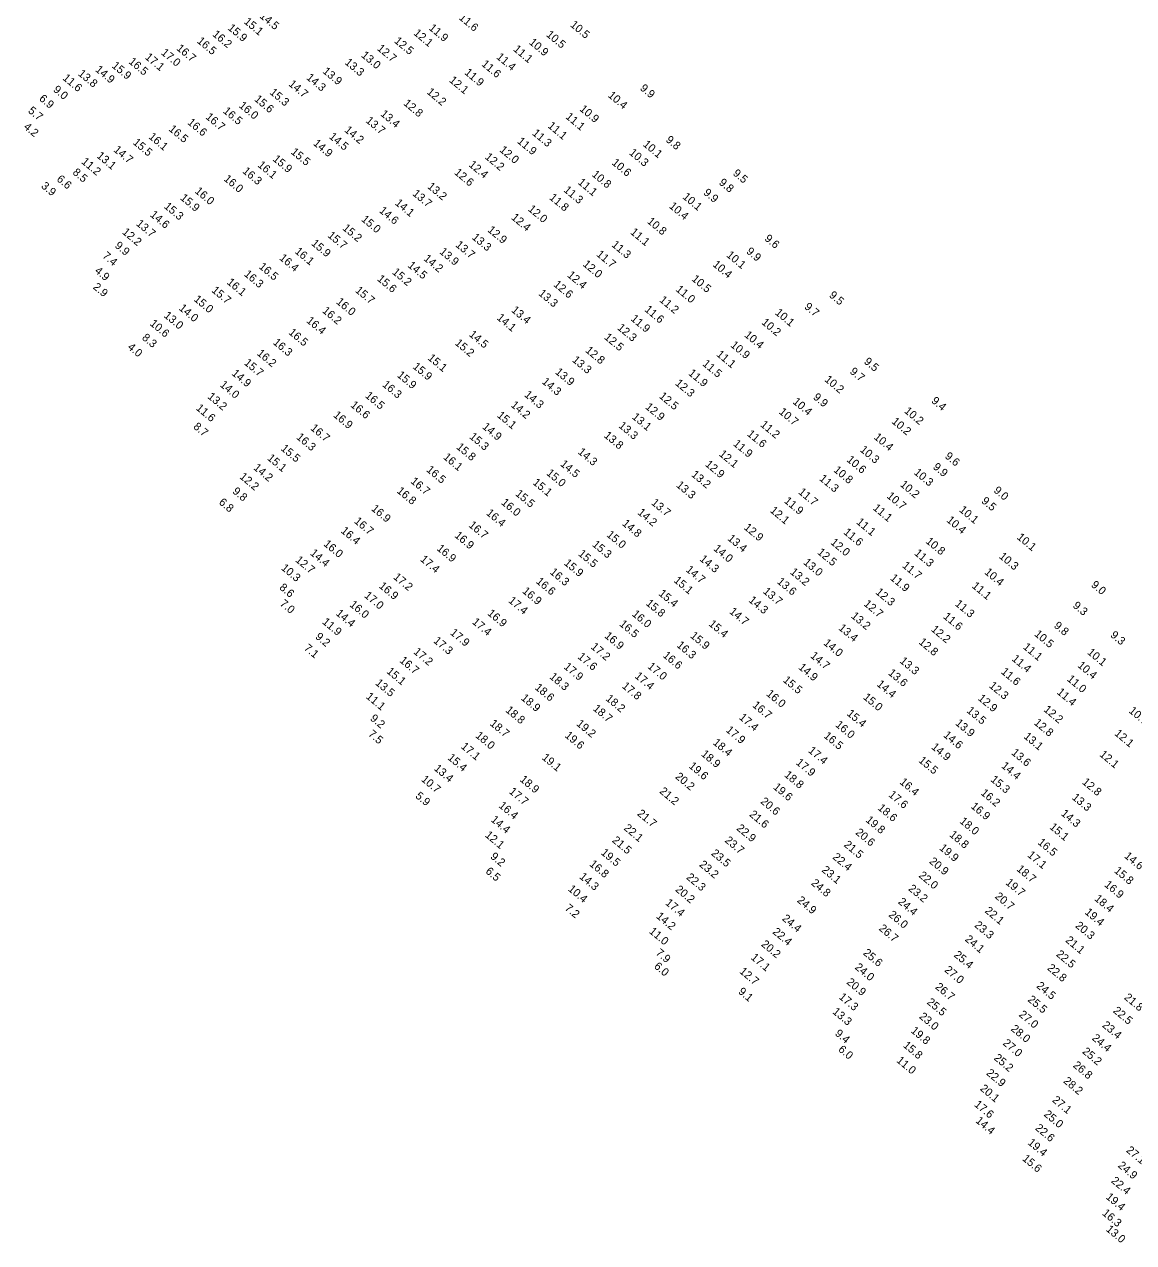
# Model space of a CAD drawing. Extents: x 1023796 to 1112670, y 656573 to 837340.
# Drawn here: x 1078772 to 1079465, y 720353 to 721114 of the extents above; entities that cross this region are included whole.
import ezdxf

# ---------------------------------------------------------------- set-up
doc = ezdxf.new("R2010")
doc.units = 0
doc.layers.add('V-TOPO-SOUN', color=7, linetype='Continuous')

msp = doc.modelspace()

# ---------------------------------------------------------------- texts
at = {"layer": 'V-TOPO-SOUN'}
for s, p in [('15.1 ', (1078908.44, 721115.45)), ('14.5 ', (1078918.28, 721118.96)), ('11.6 ', (1079042.74, 721117.94)), ('16.2 ', (1078888.79, 721107.58)), ('15.9 ', (1078898.37, 721111.51)), ('12.1 ', (1079014.45, 721108.32)), ('11.9 ', (1079023.95, 721111.5)), ('10.5 ', (1079097.28, 721107.35)), ('10.5 ', (1079112.3, 721113.48)), ('16.5 ', (1078879.15, 721103.33)), ('12.5 ', (1079002.35, 721103.39)), ('10.9 ', (1079086.59, 721102.52)), ('17.1 ', (1078846.65, 721093.25)), ('17.0 ', (1078856.71, 721096.04)), ('16.7 ', (1078866.32, 721098.83)), ('13.0 ', (1078981.74, 721094.46)), ('12.7 ', (1078991.64, 721098.71)), ('11.4 ', (1079066.15, 721093.4)), ('11.1 ', (1079076.73, 721098.25)), ('14.9 ', (1078815.62, 721085.49)), ('15.9 ', (1078825.93, 721087.88)), ('16.5 ', (1078836.44, 721090.47)), ('13.9 ', (1078957.63, 721084.45)), ('13.3 ', (1078971.45, 721089.97)), ('11.6 ', (1079056.86, 721088.96)), ('11.6 ', (1078795.2, 721080.24)), ('13.8 ', (1078804.85, 721082.95)), ('14.7 ', (1078936.36, 721076.47)), ('14.3 ', (1078947.45, 721080.5)), ('12.1 ', (1079036.69, 721078.86)), ('11.9 ', (1079046.25, 721083.65)), ('9.0', (1078789.27, 721072.93)), ('15.3 ', (1078924.56, 721071.27)), ('12.2 ', (1079022.69, 721071.53)), ('10.4 ', (1079135.87, 721069.4)), ('9.9', (1079155.9, 721073.85)), ('6.9', (1078780.5, 721067.34)), ('16.0 ', (1078905.34, 721062.99)), ('15.6 ', (1078914.95, 721067.01)), ('12.8 ', (1079008.14, 721064.45)), ('5.7', (1078773.6, 721059.76)), ('16.7 ', (1078884.53, 721055.91)), ('16.5 ', (1078895.4, 721059.61)), ('13.7 ', (1078984.56, 721053.59)), ('13.4 ', (1078993.74, 721057.79)), ('11.1 ', (1079109.37, 721056.05)), ('10.9 ', (1079118.14, 721060.86)), ('4.2', (1078770.83, 721049.67)), ('16.5 ', (1078861.49, 721048.35)), ('16.6 ', (1078873.2, 721052.46)), ('14.2 ', (1078971.24, 721047.72)), ('11.1 ', (1079098.24, 721050.34)), ('15.5 ', (1078839.1, 721039.96)), ('16.1 ', (1078848.91, 721043.54)), ('14.9 ', (1078951.73, 721039.43)), ('14.5 ', (1078961.63, 721043.61)), ('11.9 ', (1079079.18, 721040.7)), ('11.3 ', (1079088.57, 721045.75)), ('10.1 ', (1079157.75, 721038.81)), ('9.8', (1079171.96, 721041.58)), ('13.1 ', (1078816.49, 721031.59)), ('14.7 ', (1078827.03, 721035.36)), ('15.5 ', (1078937.78, 721034.03)), ('12.2 ', (1079059.01, 721030.91)), ('12.0 ', (1079068.14, 721035.3)), ('10.3 ', (1079149.09, 721033.52)), ('11.2 ', (1078806.92, 721027.94)), ('16.1 ', (1078917.03, 721025.86)), ('15.9 ', (1078926.45, 721029.59)), ('12.4 ', (1079048.89, 721026.04)), ('10.6 ', (1079138.24, 721027.3)), ('6.6', (1078791.49, 721017.01)), ('8.5', (1078801.44, 721021.21)), ('16.0 ', (1078895.86, 721017.21)), ('16.3 ', (1078907.54, 721022.03)), ('12.6 ', (1079039.86, 721021.21)), ('10.8 ', (1079125.81, 721019.97)), ('9.5', (1079213.89, 721020.66)), ('3.9', (1078781.78, 721012.72)), ('16.0 ', (1078877.8, 721009.54)), ('13.7 ', (1079013.76, 721007.99)), ('13.2 ', (1079023.06, 721012.44)), ('11.3 ', (1079108.18, 721010.26)), ('11.1 ', (1079117.06, 721015.06)), ('9.9', (1079195.52, 721008.55)), ('9.8', (1079205.17, 721014.88)), ('15.9 ', (1078868.66, 721005.32)), ('14.1 ', (1079002.84, 721002.14)), ('11.8 ', (1079099.24, 721005.51)), ('10.1 ', (1079182.5, 721005.98)), ('14.6 ', (1078849.82, 720994.8)), ('15.3 ', (1078858.54, 721000.04)), ('14.6 ', (1078992.96, 720997.35)), ('12.4 ', (1079075.47, 720993.06)), ('12.0 ', (1079085.93, 720998.35)), ('10.4 ', (1079174.05, 721000.16)), ('13.7 ', (1078841.11, 720989.22)), ('15.2 ', (1078970.04, 720986.43)), ('15.0 ', (1078981.79, 720991.94)), ('12.9 ', (1079060.65, 720985.3)), ('10.8 ', (1079160.35, 720990.66)), ('12.2 ', (1078832.4, 720983.97)), ('15.7 ', (1078960.74, 720981.88)), ('13.3 ', (1079050.88, 720980.67)), ('11.1 ', (1079149.83, 720983.9)), ('9.6', (1079233.66, 720979.88)), ('7.4', (1078820.08, 720969.06)), ('9.9', (1078827.79, 720975.45)), ('16.1 ', (1078940.23, 720971.89)), ('15.9 ', (1078950.54, 720976.91)), ('13.9 ', (1079030.62, 720971.64)), ('13.7 ', (1079040.62, 720975.96)), ('11.7 ', (1079128.64, 720970.09)), ('11.3 ', (1079138.13, 720976.05)), ('9.9', (1079222.24, 720971.85)), ('16.5 ', (1078917.77, 720962.36)), ('16.4 ', (1078930.57, 720967.8)), ('14.5 ', (1079010.79, 720963.16)), ('14.2 ', (1079020.72, 720967.4)), ('12.0 ', (1079120.16, 720963.89)), ('10.4 ', (1079201.28, 720963.71)), ('10.1 ', (1079209.86, 720969.59)), ('4.9', (1078815.22, 720959.7)), ('16.3 ', (1078908.51, 720957.69)), ('15.6 ', (1078991.69, 720954.7)), ('15.2 ', (1079001.08, 720958.93)), ('12.4 ', (1079110.45, 720957.04)), ('10.5 ', (1079188.16, 720954.69)), ('2.9', (1078814.17, 720949.64)), ('15.7 ', (1078888.25, 720947.59)), ('16.1 ', (1078897.81, 720952.62)), ('15.7 ', (1078977.99, 720947.51)), ('12.6 ', (1079101.86, 720951.21)), ('11.0 ', (1079178.2, 720948.17)), ('15.0 ', (1078877.15, 720942)), ('16.0 ', (1078966.1, 720940.36)), ('13.3 ', (1079092.46, 720945.61)), ('11.2 ', (1079167.99, 720941.56)), ('9.5', (1079274, 720944.5)), ('13.0 ', (1078858.45, 720931.79)), ('14.0 ', (1078867.83, 720936.41)), ('16.2 ', (1078957.38, 720934.81)), ('13.4 ', (1079075.5, 720935.18)), ('11.6 ', (1079158.73, 720935.57)), ('10.1 ', (1079240.26, 720933.58)), ('9.7', (1079258.52, 720937.27)), ('10.6 ', (1078849.7, 720926.78)), ('16.4 ', (1078947.51, 720928.59)), ('14.1 ', (1079066.4, 720930.42)), ('12.3 ', (1079141.7, 720924.15)), ('11.9 ', (1079150.1, 720929.8)), ('10.2 ', (1079231.8, 720927.57)), ('8.3', (1078844.76, 720917.95)), ('16.5 ', (1078936.36, 720921.26)), ('14.5 ', (1079049.04, 720920)), ('12.5 ', (1079133.53, 720918.24)), ('10.4 ', (1079221.09, 720919.65)), ('4.0', (1078835.75, 720912.06)), ('16.3 ', (1078926.61, 720914.99)), ('15.2 ', (1079040.25, 720914.63)), ('12.8 ', (1079121.76, 720910.04)), ('10.9 ', (1079212.42, 720913.32)), ('15.7 ', (1078908.55, 720902.25)), ('16.2 ', (1078916.58, 720908.21)), ('15.1 ', (1079023.29, 720905.28)), ('13.3 ', (1079113.49, 720904.06)), ('11.5 ', (1079194.88, 720901.64)), ('11.1 ', (1079203.62, 720907.59)), ('9.5', (1079295.77, 720903.01)), ('14.9 ', (1078900.84, 720895.71)), ('15.9 ', (1079004.11, 720894.54)), ('15.9 ', (1079013.9, 720899.9)), ('13.9 ', (1079102.87, 720896.54)), ('11.9 ', (1079186.08, 720895.78)), ('9.7', (1079286.94, 720896.76)), ('14.0 ', (1078893.46, 720888.54)), ('16.3 ', (1078994.9, 720888.63)), ('14.3 ', (1079094.59, 720890.46)), ('12.3 ', (1079177.88, 720889.5)), ('10.2 ', (1079271.16, 720891.81)), ('13.2 ', (1078885.75, 720881.17)), ('16.5 ', (1078984.17, 720881.73)), ('14.3 ', (1079083.61, 720882.32)), ('12.5 ', (1079167.81, 720881.41)), ('9.9', (1079264.01, 720880.77)), ('9.4', (1079337.86, 720878.49)), ('11.6 ', (1078878.48, 720873.99)), ('16.6 ', (1078975.02, 720875.88)), ('14.2 ', (1079075.2, 720875.9)), ('12.9 ', (1079159.18, 720874.7)), ('10.7 ', (1079242.67, 720871.61)), ('10.4 ', (1079251.27, 720877.92)), ('10.2 ', (1079320.92, 720872.18)), ('16.9 ', (1078964.3, 720869.58)), ('15.1 ', (1079066.59, 720869.46)), ('13.1 ', (1079150.89, 720868.45)), ('11.2 ', (1079231.08, 720863.62)), ('10.2 ', (1079313.08, 720865.62)), ('8.7', (1078876.83, 720862.37)), ('16.3 ', (1078941.2, 720855.8)), ('16.7 ', (1078950, 720861.46)), ('15.3 ', (1079049.3, 720856.11)), ('14.9 ', (1079057.35, 720862.29)), ('13.8 ', (1079133.35, 720856.83)), ('13.3 ', (1079142.5, 720862.96)), ('11.6 ', (1079222.76, 720857.82)), ('10.4 ', (1079301.97, 720855.8)), ('15.5 ', (1078931.5, 720848.73)), ('15.8 ', (1079041.13, 720849.65)), ('11.9 ', (1079214.09, 720851.67)), ('15.1 ', (1078923.01, 720842.73)), ('16.1 ', (1079032.96, 720843.35)), ('14.3 ', (1079117.09, 720846.58)), ('12.1 ', (1079205.24, 720845.25)), ('10.6 ', (1079284.99, 720841.7)), ('10.3 ', (1079293.27, 720847.94)), ('9.6', (1079346.31, 720843.88)), ('14.2 ', (1078914.41, 720836.7)), ('16.5 ', (1079022.42, 720835.44)), ('15.0 ', (1079097.4, 720833.33)), ('14.5 ', (1079106.05, 720839.04)), ('12.9 ', (1079196.58, 720838.85)), ('10.8 ', (1079276.78, 720835.29)), ('10.3 ', (1079326.99, 720833.74)), ('9.9', (1079338.85, 720837.18)), ('12.2 ', (1078905.72, 720831.1)), ('16.7 ', (1079012.56, 720828.26)), ('15.1 ', (1079088.86, 720827.44)), ('13.3 ', (1079178.5, 720825.83)), ('13.2 ', (1079187.94, 720832.44)), ('11.3 ', (1079267.9, 720829.93)), ('10.2 ', (1079318.34, 720826.23)), ('9.8', (1078901.29, 720821.94)), ('16.8 ', (1079003.95, 720822.22)), ('15.5 ', (1079078.01, 720820.41)), ('11.7 ', (1079254.8, 720821.52)), ('10.7 ', (1079310.02, 720819)), ('9.0', (1079376.76, 720822.5)), ('6.8', (1078892.77, 720815.1)), ('16.9 ', (1078988, 720811.12)), ('16.0 ', (1079069.18, 720814.96)), ('13.7 ', (1079162.91, 720814.81)), ('12.1 ', (1079237.1, 720809.99)), ('11.9 ', (1079245.89, 720815.97)), ('11.1 ', (1079301.37, 720811.56)), ('10.1 ', (1079355.27, 720810.37)), ('9.5', (1079369.14, 720815.88)), ('16.7 ', (1078977.3, 720803.31)), ('16.4 ', (1079059.8, 720808.4)), ('14.2 ', (1079154.37, 720808.71)), ('11.1 ', (1079291.04, 720802.77)), ('10.4 ', (1079347.41, 720803.94)), ('16.4 ', (1078969, 720797.27)), ('16.7 ', (1079048.83, 720800.82)), ('15.0 ', (1079134.98, 720794.83)), ('14.8 ', (1079144.73, 720801.84)), ('12.9 ', (1079220.79, 720799.35)), ('11.6 ', (1079283.03, 720796.4)), ('16.0 ', (1078958.2, 720789.08)), ('16.9 ', (1079040.04, 720794.39)), ('15.3 ', (1079126.05, 720788.75)), ('13.4 ', (1079210.58, 720792.52)), ('12.0 ', (1079274.9, 720790.08)), ('10.8 ', (1079334.36, 720790.74)), ('10.1 ', (1079391.32, 720793.28)), ('14.4 ', (1078949.82, 720783.36)), ('17.4 ', (1079018.59, 720779.5)), ('16.9 ', (1079028.9, 720786.26)), ('15.5 ', (1079117.28, 720782.93)), ('14.3 ', (1079193.13, 720779.69)), ('14.0 ', (1079201.79, 720786.16)), ('12.5 ', (1079266.67, 720783.9)), ('11.3 ', (1079327.24, 720783.31)), ('10.3 ', (1079380.17, 720781.33)), ('10.3 ', (1078931.69, 720774.09)), ('12.7 ', (1078940.6, 720779.08)), ('15.9 ', (1079108.39, 720777.14)), ('14.7 ', (1079184.51, 720772.96)), ('13.0 ', (1079257.92, 720777.54)), ('11.7 ', (1079319.72, 720775.56)), ('17.2 ', (1079001.77, 720768.39)), ('16.6 ', (1079090.93, 720765.67)), ('16.3 ', (1079099.58, 720771.49)), ('15.1 ', (1079176.97, 720766.3)), ('13.6 ', (1079241.48, 720765.55)), ('13.2 ', (1079249.64, 720771.52)), ('11.9 ', (1079312.15, 720767.77)), ('10.4 ', (1079371.08, 720771.44)), ('8.6', (1078930.56, 720761.82)), ('17.0 ', (1078983.63, 720756.81)), ('16.9 ', (1078992.78, 720762.82)), ('16.9 ', (1079082.33, 720759.63)), ('15.4 ', (1079167.49, 720758.08)), ('13.7 ', (1079232.71, 720759.44)), ('12.3 ', (1079303.03, 720758.95)), ('11.1 ', (1079363.2, 720762.84)), ('9.0', (1079437.66, 720763.5)), ('7.0', (1078930.93, 720751.76)), ('16.0 ', (1078974.47, 720751.16)), ('17.4 ', (1079073.68, 720753.66)), ('15.8 ', (1079159.55, 720751.99)), ('14.3 ', (1079223.75, 720753.93)), ('12.7 ', (1079295.65, 720751.63)), ('11.3 ', (1079352.65, 720751.63)), ('9.3', (1079426.23, 720750.51)), ('14.4 ', (1078965.86, 720745.72)), ('16.9 ', (1079060.59, 720745.77)), ('16.0 ', (1079150.87, 720745.26)), ('14.7 ', (1079211.7, 720746.82)), ('13.2 ', (1079287.74, 720744.05)), ('11.6 ', (1079345.3, 720743.71)), ('11.9 ', (1078957.36, 720740.37)), ('17.4 ', (1079051.02, 720740.35)), ('16.5 ', (1079143, 720739.04)), ('15.4 ', (1079198.8, 720739.09)), ('13.4 ', (1079279.86, 720736.55)), ('12.2 ', (1079337.73, 720735.74)), ('9.8', (1079414.42, 720737.99)), ('9.2', (1078953.02, 720731.09)), ('17.3 ', (1079026.83, 720728.55)), ('17.9 ', (1079037.28, 720733.6)), ('16.9 ', (1079133.69, 720731.63)), ('15.9 ', (1079187.26, 720731.69)), ('14.0 ', (1079270.5, 720727.22)), ('12.8 ', (1079330, 720727.77)), ('10.5 ', (1079402.21, 720732.77)), ('9.3', (1079449.71, 720732.12)), ('7.1', (1078945.95, 720723.96)), ('17.2 ', (1079014.36, 720721.67)), ('17.6 ', (1079116.94, 720718.63)), ('17.2 ', (1079125.17, 720724.79)), ('16.6 ', (1079170.18, 720719.43)), ('16.3 ', (1079178.78, 720725.82)), ('14.7 ', (1079262.29, 720719.18)), ('11.1 ', (1079395.14, 720724.74)), ('10.1 ', (1079435.33, 720721.38)), ('16.7 ', (1079005.69, 720716.25)), ('17.9 ', (1079108.27, 720712.31)), ('17.0 ', (1079160.59, 720712.56)), ('14.9 ', (1079254.85, 720711.99)), ('13.3 ', (1079318.14, 720715.94)), ('11.4 ', (1079388.14, 720717.29)), ('10.4 ', (1079429.2, 720713.22)), ('15.1 ', (1078997.57, 720709.46)), ('18.3 ', (1079099.33, 720706.07)), ('17.4 ', (1079152.6, 720706.5)), ('15.5 ', (1079245.16, 720704.01)), ('13.6 ', (1079310.9, 720708.48)), ('11.6 ', (1079381.4, 720709.21)), ('11.0 ', (1079422.63, 720704.65)), ('13.5 ', (1078990.51, 720702.2)), ('18.6 ', (1079090.18, 720699.33)), ('17.8 ', (1079144.6, 720700.27)), ('14.4 ', (1079303.75, 720701.46)), ('12.3 ', (1079373.93, 720700.48)), ('11.4 ', (1079416.31, 720696.46)), ('11.1 ', (1078984.69, 720693.71)), ('18.9 ', (1079081.53, 720692.81)), ('18.2 ', (1079134.45, 720692.43)), ('16.7 ', (1079226.1, 720688.32)), ('16.0 ', (1079234.75, 720695.43)), ('15.0 ', (1079295.28, 720693.3)), ('12.9 ', (1079366.98, 720692.64)), ('18.8 ', (1079071.87, 720685.21)), ('18.7 ', (1079126.51, 720686.2)), ('17.4 ', (1079217.76, 720680.67)), ('15.4 ', (1079285.09, 720683.09)), ('13.5 ', (1079359.95, 720684.9)), ('12.2 ', (1079408.01, 720685.6)), ('10.7 ', (1079461.23, 720684.8)), ('9.2', (1078987.29, 720680.06)), ('18.7 ', (1079062.09, 720676.84)), ('19.2 ', (1079116.14, 720676.72)), ('16.0 ', (1079277.92, 720676.06)), ('13.9 ', (1079352.87, 720677.1)), ('12.8 ', (1079401.97, 720677.35)), ('7.5', (1078986.07, 720670.26)), ('18.0 ', (1079053.08, 720669.31)), ('19.6 ', (1079108.91, 720669.4)), ('17.9 ', (1079209.53, 720672.79)), ('16.5 ', (1079270.65, 720669.14)), ('14.6 ', (1079345.39, 720669.62)), ('13.1 ', (1079395.58, 720668.79)), ('12.1 ', (1079452.27, 720670.68)), ('17.1 ', (1079044.01, 720662.52)), ('18.9 ', (1079194.06, 720657.79)), ('18.4 ', (1079201.4, 720664.93)), ('17.4 ', (1079260.99, 720659.95)), ('14.9 ', (1079337.86, 720662.19)), ('13.6 ', (1079387.87, 720658.62)), ('15.4 ', (1079035.69, 720655.49)), ('19.1 ', (1079094.6, 720655.58)), ('19.6 ', (1079186.36, 720650.29)), ('17.9 ', (1079253.29, 720652.44)), ('15.5 ', (1079329.89, 720653.81)), ('14.4 ', (1079381.6, 720650.4)), ('12.1 ', (1079442.95, 720657.55)), ('13.4 ', (1079027.17, 720648.8)), ('20.2 ', (1079177.88, 720643.68)), ('18.8 ', (1079246.02, 720644.78)), ('10.7 ', (1079019.2, 720641.99)), ('18.9 ', (1079080.8, 720641.88)), ('19.6 ', (1079239.08, 720637.13)), ('16.4 ', (1079318.09, 720640.3)), ('15.3 ', (1079374.87, 720641.84)), ('12.8 ', (1079432.06, 720640.26)), ('5.9', (1079015.53, 720631.58)), ('17.7 ', (1079074.06, 720634.36)), ('21.2 ', (1079168.05, 720634.52)), ('20.6 ', (1079231.15, 720628.16)), ('17.6 ', (1079311.16, 720632.33)), ('16.2 ', (1079368.74, 720633.5)), ('13.3 ', (1079425.69, 720630.65)), ('16.4 ', (1079067.62, 720625.56)), ('21.7 ', (1079154.14, 720620.58)), ('21.6 ', (1079224.19, 720620.07)), ('18.6 ', (1079304.4, 720624.12)), ('16.9 ', (1079362.51, 720625.16)), ('14.3 ', (1079418.87, 720620.61)), ('14.4 ', (1079062.7, 720616.77)), ('19.8 ', (1079296.85, 720616.59)), ('18.0 ', (1079355.56, 720615.8)), ('15.1 ', (1079411.69, 720612.19)), ('12.1 ', (1079059.05, 720607.17)), ('22.1 ', (1079145.75, 720611.53)), ('22.9 ', (1079216.18, 720611.4)), ('20.6 ', (1079290.48, 720608.77)), ('18.8 ', (1079349.16, 720607.38)), ('21.5 ', (1079138.45, 720603.87)), ('23.7 ', (1079208.85, 720603.85)), ('21.5 ', (1079283.22, 720601.15)), ('19.9 ', (1079342.85, 720599.1)), ('16.5 ', (1079404.33, 720602.58)), ('9.2', (1079062.38, 720593.76)), ('19.5 ', (1079131.46, 720596.17)), ('23.5 ', (1079200.35, 720595.77)), ('22.4 ', (1079276.16, 720593.42)), ('20.9 ', (1079336.55, 720590.71)), ('17.1 ', (1079397.89, 720594.69)), ('14.6 ', (1079458.38, 720594.09)), ('6.5', (1079059.37, 720584.49)), ('16.8 ', (1079124.27, 720589.03)), ('23.2 ', (1079192.89, 720588.73)), ('23.1 ', (1079269.39, 720585.35)), ('22.0 ', (1079329.96, 720581.96)), ('18.7 ', (1079391.14, 720585.94)), ('15.8 ', (1079452.07, 720584.87)), ('14.3 ', (1079117.99, 720581.13)), ('22.3 ', (1079184.79, 720580.78)), ('24.8 ', (1079262.81, 720577.15)), ('23.2 ', (1079323.49, 720573.69)), ('19.7 ', (1079384.27, 720577.44)), ('16.9 ', (1079445.95, 720576.15)), ('10.4 ', (1079110.93, 720573.47)), ('20.2 ', (1079177.93, 720573.16)), ('24.9 ', (1079253.98, 720566.4)), ('20.7 ', (1079377.57, 720568.85)), ('18.4 ', (1079439.74, 720567.39)), ('7.2', (1079108.87, 720561.48)), ('17.4 ', (1079171.7, 720564.79)), ('24.4 ', (1079317.1, 720565.48)), ('22.1 ', (1079371.26, 720559.86)), ('19.4 ', (1079433.74, 720558.97)), ('14.2 ', (1079165.99, 720556.44)), ('24.4 ', (1079244.63, 720555.03)), ('26.0 ', (1079311.14, 720557.39)), ('23.3 ', (1079364.76, 720550.85)), ('11.0 ', (1079161.57, 720547)), ('22.4 ', (1079238.69, 720546.7)), ('26.7 ', (1079305.08, 720548.84)), ('20.3 ', (1079427.81, 720550.54)), ('20.2 ', (1079231.6, 720538.93)), ('24.1 ', (1079358.88, 720542.08)), ('21.1 ', (1079421.64, 720541.46)), ('7.9', (1079165.68, 720533.53)), ('17.1 ', (1079225.12, 720530.67)), ('25.6 ', (1079295.25, 720533.54)), ('25.4 ', (1079351.94, 720532.26)), ('22.5 ', (1079415.82, 720532.68)), ('6.0', (1079164.64, 720525.15)), ('12.7 ', (1079218.01, 720522.01)), ('24.0 ', (1079290.08, 720524.58)), ('27.0 ', (1079346.09, 720522.88)), ('22.8 ', (1079410.29, 720524.06)), ('20.9 ', (1079284.92, 720515.26)), ('24.5 ', (1079403.49, 720512.95)), ('9.1', (1079217.22, 720509.35)), ('17.3 ', (1079280.1, 720505.99)), ('26.7 ', (1079340.28, 720512.3)), ('21.8 ', (1079458.31, 720505.71)), ('25.5 ', (1079335.09, 720502.74)), ('25.5 ', (1079398.04, 720504.37)), ('13.3 ', (1079276.08, 720496.76)), ('23.0 ', (1079330.28, 720493.79)), ('27.0 ', (1079392.57, 720495)), ('22.5 ', (1079451.4, 720497.4)), ('9.4', (1079277.66, 720483.17)), ('19.8 ', (1079325.06, 720484.9)), ('28.0 ', (1079387.56, 720486.08)), ('23.4 ', (1079444.59, 720488.35)), ('15.8 ', (1079320.25, 720475.79)), ('27.0 ', (1079382.53, 720477.17)), ('24.4 ', (1079438.23, 720480.31)), ('6.0', (1079279.7, 720473.19)), ('25.2 ', (1079376.95, 720467.88)), ('25.2 ', (1079432.18, 720471.92)), ('11.0 ', (1079316.12, 720466.35)), ('26.8 ', (1079426.35, 720463.29)), ('22.9 ', (1079372.17, 720458.46)), ('28.2 ', (1079420.36, 720453.49)), ('20.1 ', (1079368.27, 720448.8)), ('17.6 ', (1079364.7, 720438.8)), ('27.1 ', (1079413.4, 720441.57)), ('25.0 ', (1079408.12, 720432.72)), ('14.4 ', (1079365.5, 720428.68)), ('22.6 ', (1079402.74, 720424.09)), ('19.4 ', (1079398.1, 720414.98)), ('27.1 ', (1079459.59, 720410.21)), ('15.6 ', (1079394.68, 720404.97)), ('24.9 ', (1079454.41, 720400.7)), ('22.4 ', (1079450.2, 720391.13)), ('19.4 ', (1079446.86, 720381.03)), ('16.3 ', (1079444.58, 720370.92)), ('13.0 ', (1079446.98, 720360.85))]:
    msp.add_text(s, height=5, rotation=320, dxfattribs=at).set_placement(p)

doc.saveas('drawing.dxf')
